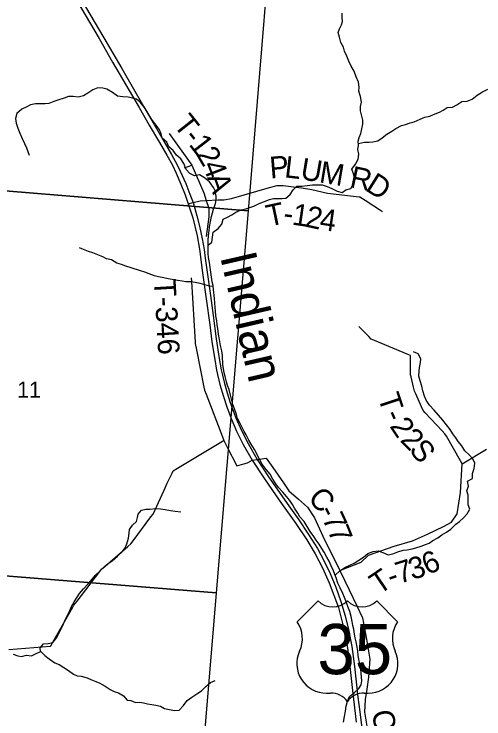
# Model space of a CAD drawing. Extents: x 0 to 42, y 0 to 22.
# Drawn here: x 7.417 to 8.033, y 15.878 to 16.803 of the extents above; entities that cross this region are included whole.
import ezdxf

# ---------------------------------------------------------------- set-up
doc = ezdxf.new("R2010")
doc.units = 0
for name, color, linetype in [('GM_X_County_Road', 7, 'Continuous'), ('GM_X_County_Road_Text', 7, 'Continuous'), ('GM_X_Minor_River', 7, 'Continuous'), ('GM_X_Minor_River_Text', 7, 'Continuous'), ('GM_X_Section', 7, 'Continuous'), ('GM_X_Section_Text', 7, 'Continuous'), ('GM_X_Township_Road', 7, 'Continuous'), ('GM_X_Township_Road_Text', 7, 'Continuous'), ('GM_X_US_Location', 7, 'Continuous'), ('GM_X_US_Route', 7, 'Continuous'), ('GM_X_US_Shield', 7, 'Continuous')]:
    doc.layers.add(name, color=color, linetype=linetype)

msp = doc.modelspace()

# ---------------------------------------------------------------- linework, layer by layer
at = {"layer": 'GM_X_County_Road'}
for points in [[(7.41009, 15.96938), (7.46488, 15.97395), (7.46541, 15.97403), (7.46998, 15.98213), (7.49419, 16.02494), (7.49555, 16.02736), (7.49986, 16.03295), (7.52988, 16.07192), (7.53195, 16.07461), (7.53681, 16.07883), (7.56654, 16.1046), (7.57025, 16.10782), (7.5732, 16.11177), (7.59674, 16.14329), (7.59945, 16.14691), (7.60166, 16.15175), (7.61395, 16.17858), (7.61817, 16.18746), (7.62453, 16.20078), (7.62599, 16.20385), (7.63151, 16.20715), (7.69063, 16.24247), (7.69235, 16.24351), (7.69594, 16.23655), (7.69684, 16.2348)], [(7.69684, 16.2348), (7.70948, 16.21034), (7.71877, 16.21286), (7.72348, 16.21427), (7.7296, 16.21759)], [(7.7296, 16.21759), (7.73598, 16.21853), (7.74769, 16.22027), (7.75673, 16.20795), (7.77074, 16.18798), (7.7777, 16.17764), (7.79032, 16.16671), (7.80204, 16.15618), (7.81118, 16.14197), (7.82231, 16.11822), (7.84457, 16.07301), (7.85669, 16.04758), (7.86683, 16.02671), (7.87408, 16.01081), (7.87964, 15.98319), (7.88382, 15.95686), (7.88213, 15.93311), (7.88004, 15.91761), (7.87776, 15.9039), (7.87706, 15.8871), (7.87974, 15.86882)]]:
    msp.add_lwpolyline(points, dxfattribs=at)
at = {"layer": 'GM_X_Minor_River'}
for points in [[(7.67166, 16.49945), (7.67675, 16.50378), (7.67749, 16.51023), (7.67842, 16.51686), (7.68485, 16.52143), (7.68975, 16.52713), (7.69163, 16.53377), (7.69692, 16.53643), (7.70278, 16.53929), (7.70807, 16.54271), (7.71506, 16.54595), (7.7213, 16.54748), (7.72659, 16.54882), (7.73169, 16.55091), (7.73888, 16.55415), (7.74455, 16.55644), (7.75229, 16.55949), (7.75759, 16.56083), (7.76364, 16.56084), (7.76875, 16.56104), (7.77385, 16.56143), (7.77952, 16.56599), (7.7831, 16.57206), (7.7882, 16.57682), (7.795, 16.57702), (7.80181, 16.57779), (7.80881, 16.57856), (7.82129, 16.57859), (7.82791, 16.57671), (7.83416, 16.57406), (7.84097, 16.57028), (7.8476, 16.56878), (7.85251, 16.57221), (7.85875, 16.57411), (7.86252, 16.58), (7.86402, 16.58683), (7.86249, 16.59327), (7.8604, 16.59915), (7.86512, 16.60579), (7.86851, 16.61225), (7.86944, 16.61907), (7.8683, 16.62495), (7.86885, 16.63083), (7.86865, 16.63595), (7.86978, 16.64069), (7.87204, 16.64601), (7.87354, 16.65208), (7.87485, 16.65834), (7.87466, 16.66346), (7.87351, 16.66876), (7.87142, 16.67596), (7.8716, 16.68165), (7.8731, 16.68697), (7.87176, 16.69474), (7.86948, 16.70175), (7.86966, 16.70668), (7.86889, 16.71331), (7.86604, 16.72032), (7.86319, 16.72771), (7.85939, 16.73415), (7.85635, 16.74078), (7.8537, 16.74741), (7.85066, 16.75423), (7.84932, 16.75935), (7.84591, 16.7656), (7.844, 16.77242), (7.84248, 16.77849), (7.84417, 16.78342), (7.84681, 16.78836), (7.84794, 16.7931), (7.84774, 16.79879), (7.84735, 16.80372)], [(7.67312, 16.51856), (7.67368, 16.52387), (7.675, 16.53051), (7.67612, 16.53715), (7.67743, 16.54208), (7.67894, 16.54682), (7.68157, 16.55422), (7.68232, 16.55916), (7.68231, 16.5639), (7.68116, 16.57072), (7.67869, 16.57546), (7.67338, 16.58265), (7.66713, 16.58814), (7.66051, 16.59173), (7.65389, 16.59076), (7.64783, 16.59341), (7.64309, 16.59889), (7.64005, 16.60685), (7.63607, 16.61291), (7.63039, 16.61783), (7.62603, 16.6237), (7.62034, 16.62843), (7.61768, 16.63468), (7.61162, 16.63979), (7.61029, 16.64585), (7.60801, 16.65097), (7.60365, 16.65721), (7.59891, 16.66327), (7.59493, 16.66933), (7.59113, 16.67539), (7.5881, 16.68013), (7.5826, 16.68694), (7.57767, 16.69129), (7.57275, 16.69242), (7.5667, 16.69354), (7.55989, 16.6941), (7.5527, 16.69522), (7.54626, 16.69995), (7.53888, 16.70411), (7.53358, 16.70561), (7.52696, 16.70579), (7.52053, 16.7035), (7.51411, 16.69875), (7.50807, 16.69532), (7.50145, 16.69379), (7.49464, 16.69473), (7.4884, 16.69452), (7.48273, 16.69262), (7.47573, 16.69014), (7.4695, 16.68785), (7.46288, 16.68556), (7.45797, 16.68498), (7.45248, 16.68497), (7.44548, 16.68514), (7.43887, 16.68362), (7.43377, 16.68114), (7.42753, 16.6779), (7.42092, 16.67239), (7.41904, 16.66575), (7.41981, 16.6595), (7.42209, 16.65305), (7.42494, 16.64642), (7.42798, 16.63941), (7.43102, 16.63316), (7.43349, 16.62729), (7.4352, 16.62236), (7.43691, 16.61763)], [(7.86877, 16.63305), (7.87679, 16.63483), (7.88303, 16.63484), (7.88795, 16.63523), (7.89419, 16.63638), (7.89985, 16.64056), (7.90608, 16.64532), (7.9127, 16.64931), (7.9178, 16.65255), (7.92554, 16.65635), (7.93084, 16.65788), (7.93688, 16.66017), (7.94218, 16.66151), (7.94974, 16.66475), (7.95616, 16.66741), (7.9624, 16.66894), (7.9675, 16.67085), (7.97525, 16.67409), (7.98016, 16.67657), (7.98545, 16.68018), (7.99226, 16.68076), (7.99793, 16.68381), (8.00435, 16.68799), (8.01135, 16.68858), (8.01815, 16.69105), (8.02476, 16.69638), (8.03175, 16.70056), (8.03855, 16.70418)], [(7.86358, 15.91305), (7.86943, 15.91818), (7.87245, 15.9233), (7.87319, 15.92843), (7.87299, 15.93336), (7.87261, 15.9381), (7.87184, 15.94398), (7.87107, 15.94928), (7.86955, 15.9563), (7.86859, 15.96199), (7.86801, 15.96711), (7.86725, 15.97261), (7.8661, 15.97943), (7.86477, 15.98493), (7.86381, 15.98967), (7.86266, 15.99592), (7.86171, 16.00104), (7.86075, 16.00635), (7.85923, 16.01261), (7.85751, 16.01943), (7.85485, 16.02587), (7.85333, 16.03099), (7.85048, 16.03743), (7.84839, 16.04274), (7.84497, 16.05013), (7.84193, 16.05638), (7.83946, 16.0632), (7.83794, 16.06794), (7.83623, 16.07268), (7.83319, 16.07912), (7.83034, 16.08519), (7.8275, 16.09049), (7.82408, 16.09693), (7.82104, 16.10205), (7.81744, 16.10773), (7.81346, 16.11284), (7.81042, 16.11776), (7.80568, 16.1242), (7.8017, 16.13064), (7.79753, 16.13708), (7.79203, 16.14333), (7.78937, 16.14826), (7.78482, 16.15489), (7.78235, 16.15962), (7.77875, 16.16473), (7.77439, 16.16985), (7.76984, 16.17572), (7.76416, 16.18177), (7.76055, 16.1867), (7.75657, 16.19257), (7.75315, 16.1992), (7.74766, 16.20564), (7.74273, 16.21264), (7.73893, 16.21908), (7.73267, 16.23158), (7.7283, 16.23878), (7.72508, 16.2439), (7.72147, 16.25072), (7.71901, 16.25545), (7.7154, 16.26208), (7.71293, 16.26739), (7.71046, 16.2725), (7.70894, 16.27743), (7.70647, 16.28482), (7.70419, 16.29088), (7.70247, 16.29752), (7.70114, 16.30283), (7.69923, 16.31022), (7.69733, 16.31552), (7.69562, 16.32045), (7.69391, 16.32746), (7.69276, 16.33239), (7.69181, 16.33789), (7.69123, 16.34282), (7.69045, 16.35495), (7.68949, 16.36121), (7.68816, 16.36822), (7.68644, 16.3758), (7.68529, 16.38282), (7.68452, 16.39021), (7.68376, 16.39495), (7.68318, 16.40026), (7.68203, 16.40689), (7.68126, 16.41334), (7.68088, 16.41808), (7.68049, 16.42396), (7.68029, 16.42908), (7.67971, 16.434), (7.67875, 16.44102), (7.67818, 16.44671), (7.67722, 16.45144), (7.67626, 16.4577), (7.67531, 16.46414), (7.67435, 16.4704), (7.67358, 16.47685), (7.67243, 16.48348), (7.67167, 16.48879), (7.67165, 16.49884), (7.67182, 16.50585), (7.67219, 16.5123), (7.67312, 16.51856)], [(7.6783, 16.44548), (7.67345, 16.44575), (7.6672, 16.44782), (7.66115, 16.44933), (7.65491, 16.45083), (7.64923, 16.45139), (7.64261, 16.45175), (7.6375, 16.45231), (7.63183, 16.45325), (7.62445, 16.45475), (7.61934, 16.4555), (7.61348, 16.45662), (7.60648, 16.45832), (7.60137, 16.45944), (7.59436, 16.4619), (7.58869, 16.46416), (7.5832, 16.46586), (7.57071, 16.47), (7.5639, 16.47207), (7.55803, 16.47434), (7.55197, 16.47622), (7.54478, 16.48019), (7.53853, 16.48188), (7.53361, 16.48453), (7.52718, 16.48717), (7.52036, 16.48962), (7.51469, 16.49113), (7.50825, 16.49415), (7.50314, 16.49603)], [(7.83821, 16.06711), (7.84436, 16.07251), (7.85116, 16.07707), (7.85759, 16.08012), (7.86326, 16.08279), (7.87535, 16.0904), (7.88139, 16.09534), (7.88819, 16.09782), (7.89481, 16.09897), (7.90068, 16.09671), (7.90768, 16.09369), (7.91392, 16.09503), (7.92035, 16.09731), (7.92772, 16.0996), (7.93282, 16.10018), (7.93925, 16.10153), (7.94417, 16.10286), (7.95097, 16.10496), (7.95683, 16.10725), (7.96174, 16.10897), (7.96665, 16.11239), (7.97308, 16.11601), (7.97837, 16.12), (7.98422, 16.12342), (7.99027, 16.12723), (7.9965, 16.13388), (8.00141, 16.13749), (8.00688, 16.14206), (8.0116, 16.14719), (8.0148, 16.15345), (8.0129, 16.15914), (8.0127, 16.16558), (8.01288, 16.17165), (8.01098, 16.17753), (8.01305, 16.18379), (8.0119, 16.19024), (8.0187, 16.19385), (8.01869, 16.20011), (8.02057, 16.20675), (8.0215, 16.21358), (8.01903, 16.21945), (8.0141, 16.22475), (8.00842, 16.22986), (8.00462, 16.23649), (7.99951, 16.24198), (7.99685, 16.2471), (7.99287, 16.25202), (7.98927, 16.2577), (7.98434, 16.26414), (7.97979, 16.2702), (7.9741, 16.27663), (7.96823, 16.28307), (7.96197, 16.28969), (7.95761, 16.29651), (7.95552, 16.30163), (7.95343, 16.30845), (7.9519, 16.3149), (7.95, 16.32172), (7.94809, 16.32797), (7.94846, 16.33442), (7.94902, 16.33916), (7.95014, 16.3458), (7.9507, 16.35055), (7.94728, 16.35699), (7.94123, 16.35963)], [(7.45203, 15.96671), (7.45154, 15.97158), (7.45588, 15.97671), (7.46175, 15.9771), (7.46798, 15.97844), (7.47346, 15.98528), (7.47609, 15.99022), (7.47835, 15.99553), (7.48118, 16.00104), (7.48344, 16.00617), (7.48627, 16.01262), (7.49022, 16.0204), (7.49267, 16.02572), (7.49587, 16.03179), (7.49984, 16.03787), (7.50285, 16.04281), (7.50814, 16.04908), (7.51436, 16.05573), (7.52021, 16.06219), (7.52418, 16.06694), (7.52965, 16.07226), (7.53551, 16.07796), (7.54079, 16.08214), (7.54589, 16.08576), (7.55269, 16.09203), (7.5593, 16.09773), (7.56269, 16.10267), (7.56514, 16.10779), (7.56721, 16.11557), (7.56795, 16.12202), (7.5687, 16.12676), (7.57247, 16.13265), (7.57776, 16.1374), (7.57907, 16.14234), (7.58001, 16.14708), (7.58416, 16.15221), (7.59002, 16.15336), (7.59513, 16.15337), (7.6025, 16.15414), (7.60912, 16.15396), (7.61556, 16.15303), (7.62237, 16.15172), (7.62861, 16.15078), (7.6358, 16.14985)], [(7.41619, 15.96317), (7.42206, 15.96109), (7.42698, 15.96035), (7.43359, 15.96207), (7.44002, 15.96132), (7.44626, 15.96399), (7.45231, 15.96684), (7.45742, 15.96173), (7.4633, 15.95738), (7.47049, 15.9519), (7.47617, 15.94982), (7.48242, 15.94585), (7.48848, 15.94169), (7.49492, 15.93715), (7.50003, 15.93489), (7.50533, 15.93433), (7.51289, 15.93226), (7.51782, 15.93018)], [(7.51782, 15.93018), (7.52444, 15.92754), (7.52974, 15.92546), (7.53656, 15.92149), (7.54318, 15.91677), (7.54867, 15.91431), (7.55435, 15.91243), (7.56079, 15.90865), (7.56534, 15.90315), (7.57026, 15.90241), (7.5765, 15.89995), (7.5818, 15.90053), (7.58709, 15.89959), (7.59239, 15.89809), (7.59769, 15.89715), (7.60299, 15.8964), (7.60942, 15.8949), (7.61453, 15.89187), (7.62097, 15.89056), (7.6274, 15.88962), (7.63383, 15.88983), (7.6393, 15.8961), (7.64421, 15.90236), (7.65044, 15.90693), (7.65705, 15.91149), (7.66291, 15.91511), (7.66876, 15.921), (7.6748, 15.92632), (7.68104, 15.92899)], [(7.84928, 15.87395), (7.8504, 15.88135), (7.85171, 15.88837), (7.85264, 15.89501), (7.85433, 15.90146), (7.85734, 15.90772), (7.86358, 15.91305)]]:
    msp.add_lwpolyline(points, dxfattribs=at)
at = {"layer": 'GM_X_Section'}
for points in [[(7.23033, 17.09197), (7.2811, 17.08822), (7.76587, 17.04974), (7.72418, 16.54451), (7.19243, 16.58845)], [(7.19243, 16.58845), (7.72418, 16.54451), (7.68229, 16.04383), (7.14959, 16.08663)], [(7.14959, 16.08663), (7.68229, 16.04383), (7.64041, 15.53879), (7.1079, 15.58159)]]:
    msp.add_lwpolyline(points, close=True, dxfattribs=at)
at = {"layer": 'GM_X_Township_Road'}
msp.add_line((7.64055, 16.60095), (7.65019, 16.60468), dxfattribs=at)
for points in [[(7.62042, 16.64627), (7.65019, 16.60468), (7.66615, 16.56843), (7.66928, 16.55822), (7.67255, 16.54828), (7.67282, 16.54379), (7.67269, 16.53685), (7.66908, 16.51089)], [(7.66928, 16.55822), (7.68425, 16.55904), (7.69215, 16.55904), (7.70249, 16.56094), (7.75231, 16.5751), (7.7621, 16.57782), (7.77, 16.57782), (7.79422, 16.57482), (7.80756, 16.57264), (7.82825, 16.56802), (7.8699, 16.5631), (7.87075, 16.56305), (7.8776, 16.55861), (7.88895, 16.55126)], [(7.64574, 16.55403), (7.65193, 16.55548), (7.66139, 16.55768), (7.66928, 16.55822)], [(7.88895, 16.55126), (7.89652, 16.54636), (7.90033, 16.54388)], [(7.6495, 16.45699), (7.64981, 16.45201), (7.65472, 16.37232), (7.65481, 16.37065), (7.65643, 16.36251), (7.66615, 16.31356), (7.66694, 16.30954), (7.66905, 16.30405), (7.69056, 16.24817), (7.69235, 16.24351)], [(8.00517, 16.21274), (8.00285, 16.21677), (7.98428, 16.24899), (7.98242, 16.25222), (7.9786, 16.25626), (7.95628, 16.27994), (7.9536, 16.28277), (7.95147, 16.28772), (7.94414, 16.30481), (7.9426, 16.30839), (7.9413, 16.31362), (7.93792, 16.32715), (7.93729, 16.32965), (7.93724, 16.33637), (7.93714, 16.35031), (7.9371, 16.35489), (7.93275, 16.35672), (7.88992, 16.37475), (7.88573, 16.37652), (7.88237, 16.37987), (7.87252, 16.38974), (7.86923, 16.39303)], [(7.84457, 16.07301), (7.8724, 16.08384), (7.8819, 16.0933), (7.91565, 16.10496), (7.93972, 16.11191), (7.95964, 16.12077), (7.98031, 16.13057), (7.99113, 16.13642), (7.99836, 16.14722), (8.00262, 16.17511), (8.00517, 16.21274), (8.03672, 16.23213)]]:
    msp.add_lwpolyline(points, dxfattribs=at)
at = {"layer": 'GM_X_US_Route'}
for points in [[(7.49888, 16.82142), (7.52859, 16.77065), (7.54638, 16.73955), (7.58106, 16.68013), (7.59457, 16.65678), (7.60778, 16.63412), (7.61752, 16.61773), (7.62478, 16.60441), (7.62964, 16.59398), (7.6361, 16.57947), (7.64157, 16.56556), (7.64574, 16.55403), (7.6515, 16.53555), (7.65727, 16.5119), (7.66035, 16.49442), (7.66452, 16.46331), (7.67396, 16.39525), (7.67674, 16.37279), (7.68032, 16.34964), (7.6827, 16.33553), (7.6871, 16.31714), (7.69195, 16.30115), (7.69622, 16.28764), (7.70188, 16.27244), (7.70904, 16.25574), (7.71778, 16.23845), (7.7296, 16.21759), (7.74475, 16.19465), (7.75623, 16.17814), (7.76816, 16.16085), (7.78664, 16.13462), (7.80115, 16.11326), (7.81218, 16.09477), (7.82171, 16.07659), (7.83046, 16.05692), (7.84273, 16.02443), (7.85152, 15.98935), (7.8549, 15.96828), (7.85768, 15.94692), (7.86126, 15.91552), (7.86597, 15.87416)], [(7.50525, 16.82237), (7.53496, 16.77159), (7.55845, 16.73126), (7.58743, 16.68107), (7.60094, 16.65772), (7.61416, 16.63507), (7.62389, 16.61867), (7.63099, 16.60493), (7.63516, 16.59677), (7.64248, 16.58042), (7.64794, 16.56651), (7.65193, 16.55548), (7.65698, 16.53806), (7.66052, 16.52474), (7.66389, 16.50812), (7.66644, 16.49414), (7.668, 16.48254), (7.67006, 16.46741), (7.67475, 16.43352), (7.67841, 16.40728), (7.6824, 16.37702), (7.6861, 16.35111), (7.68881, 16.33631), (7.69062, 16.32907), (7.69325, 16.31805), (7.69654, 16.3062), (7.70033, 16.29452), (7.70461, 16.28243), (7.70825, 16.27338), (7.71541, 16.25669), (7.72415, 16.2394), (7.73598, 16.21853), (7.75108, 16.19588), (7.76235, 16.17985), (7.77534, 16.16109), (7.79056, 16.13938), (7.80347, 16.12038), (7.81515, 16.10171), (7.82412, 16.08534), (7.83177, 16.0693), (7.83917, 16.05137), (7.846, 16.03221), (7.85167, 16.0137), (7.85603, 15.99569), (7.86039, 15.97324), (7.86368, 15.947), (7.8682, 15.90686), (7.87051, 15.8877), (7.87355, 15.86648)]]:
    msp.add_lwpolyline(points, dxfattribs=at)
at = {"layer": 'GM_X_US_Shield'}
for p, q in [((7.81593, 16.03317), (7.78846, 16.0057)), ((7.9203, 16.0057), (7.89283, 16.03317)), ((7.82692, 15.91232), (7.83241, 15.91232)), ((7.87635, 15.91232), (7.88185, 15.91232))]:
    msp.add_line(p, q, dxfattribs=at)
for centre, radius, start, end in [((7.83516, 16.05278), 0.02747, 225.573, 314.427), ((7.87361, 16.05278), 0.02747, 225.573, 314.427), ((7.75697, 15.98365), 0.03845, 334.54712, 35.00093), ((7.9518, 15.98365), 0.03845, 144.99907, 205.45288), ((7.82649, 15.95077), 0.03845, 154.83192, 270.63826), ((7.88228, 15.95077), 0.03845, 269.36174, 25.16808), ((7.83241, 15.88485), 0.02747, 36.8699, 90), ((7.87635, 15.88485), 0.02747, 90, 143.1301)]:
    msp.add_arc(centre, radius, start, end, dxfattribs=at)

# ---------------------------------------------------------------- texts
at = {"layer": 'GM_X_County_Road_Text'}
for s, rotation, p in [('C', 311.6979, (7.80141, 16.16701)), ('7', 294.74307, (7.8208, 16.14124)), ('-', 296.68806, (7.81571, 16.15134)), ('7', 291.99474, (7.82792, 16.1258)), ('C', 280.00324, (7.88623, 15.88788))]:
    msp.add_text(s, height=0.02841, rotation=rotation, dxfattribs=at).set_placement(p)
at = {"layer": 'GM_X_Minor_River_Text'}
msp.add_text('Indian', height=0.047341, rotation=283.00144, dxfattribs=at).set_placement((7.68726, 16.48502))
at = {"layer": 'GM_X_Section_Text'}
msp.add_text('11', height=0.020928, rotation=0.00001, dxfattribs=at).set_placement((7.42126, 16.29976))
at = {"layer": 'GM_X_Township_Road_Text'}
for s, height, rotation, p in [('T', 0.02841, 308.49696, (7.62523, 16.65722)), ('-', 0.02841, 308.49689, (7.63843, 16.64062)), ('1', 0.02841, 307.68456, (7.64556, 16.63165)), ('2', 0.02841, 300.36495, (7.65564, 16.61871)), ('P', 0.02841, 4.69025, (7.75338, 16.58705)), ('L', 0.02841, 353.52351, (7.77102, 16.58864)), ('U', 0.02841, 350.49276, (7.79174, 16.5863)), ('M', 0.02841, 350.53166, (7.81642, 16.58216)), ('4', 0.02841, 290.96725, (7.66388, 16.60484)), ('R', 0.02841, 348.06089, (7.85631, 16.57598)), ('D', 0.02841, 327.7892, (7.87669, 16.57214)), ('A', 0.02841, 289.13244, (7.67001, 16.58885)), ('T', 0.02841, 12.01005, (7.75111, 16.52373)), ('1', 0.02841, 351.7227, (7.78083, 16.52669)), ('2', 0.02841, 347.86744, (7.79765, 16.52426)), ('4', 0.02841, 351.81842, (7.81687, 16.5202)), ('-', 0.02841, 353.23225, (7.76944, 16.52804)), ('T-346', 0.028409, 273.36572, (7.60058, 16.45434)), ('T', 0.02841, 288.20592, (7.89415, 16.30058)), ('-', 0.02841, 293.89683, (7.90189, 16.27752)), ('2', 0.02841, 303.61562, (7.90915, 16.26224)), ('2', 0.02841, 314.43755, (7.92252, 16.24312)), ('S', 0.02841, 308.55221, (7.93426, 16.23121)), ('3', 0.02841, 16.48939, (7.93919, 16.0605)), ('6', 0.02841, 23.30275, (7.95943, 16.06672)), ('7', 0.02841, 17.11497, (7.92254, 16.05537)), ('T', 0.02841, 33.9896, (7.89591, 16.04057)), ('-', 0.02841, 19.36556, (7.91182, 16.0516))]:
    msp.add_text(s, height=height, rotation=rotation, dxfattribs=at).set_placement(p)
at = {"layer": 'GM_X_US_Location'}
for s in ['/', '0']:
    msp.add_text(s, height=0.0000947, dxfattribs=at).set_placement((7.85435, 15.96948))
msp.add_text('35', height=0.0000947, rotation=0.00001, dxfattribs=at).set_placement((7.8348, 15.94988))
at = {"layer": 'GM_X_US_Shield'}
msp.add_text('35', height=0.065918, dxfattribs=at).set_placement((7.81507, 15.93704))

doc.saveas('drawing.dxf')
